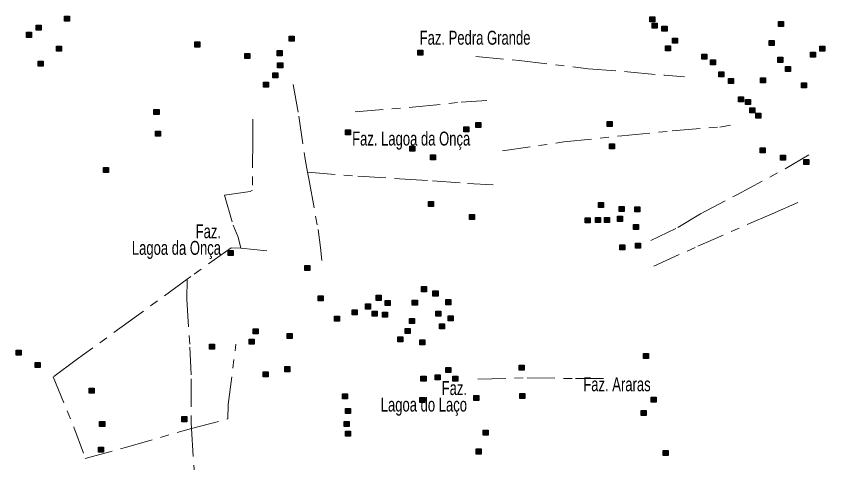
# Model space of a CAD drawing. Extents: x 445.4 to 500, y 8728.7 to 8784.
# Drawn here: x 454.49 to 463.79, y 8747.24 to 8752.37 of the extents above; entities that cross this region are included whole.
import ezdxf
from ezdxf.enums import TextEntityAlignment as Align

# ---------------------------------------------------------------- set-up
doc = ezdxf.new("R2010")
doc.units = 0
doc.header["$LTSCALE"] = 0.064
doc.linetypes.add('DOT_DASHED', pattern=[7.7, 5, -1.2, 0.3, -1.2])
doc.layers.add('2', color=7, linetype='Continuous', lineweight=25)
doc.layers.add('22', color=7, linetype='DOT_DASHED', lineweight=13)
doc.layers.add('61', color=7, linetype='Continuous')

msp = doc.modelspace()

# ---------------------------------------------------------------- hatches: boundary and pattern name
at = {"layer": '2'}
for points in [[(455.0491, 8752.3685), (455.1071, 8752.3685), (455.1071, 8752.3105), (455.0491, 8752.3105)], [(461.7732, 8752.3621), (461.8312, 8752.3621), (461.8312, 8752.3041), (461.7732, 8752.3041)], [(454.7233, 8752.2644), (454.7813, 8752.2644), (454.7813, 8752.2064), (454.7233, 8752.2064)], [(461.8004, 8752.2896), (461.8584, 8752.2896), (461.8584, 8752.2316), (461.8004, 8752.2316)], [(461.9135, 8752.2534), (461.9715, 8752.2534), (461.9715, 8752.1954), (461.9135, 8752.1954)], [(463.2529, 8752.3077), (463.3109, 8752.3077), (463.3109, 8752.2497), (463.2529, 8752.2497)], [(454.6102, 8752.1829), (454.6682, 8752.1829), (454.6682, 8752.1249), (454.6102, 8752.1249)], [(456.5468, 8752.0717), (456.6048, 8752.0717), (456.6048, 8752.0137), (456.5468, 8752.0137)], [(457.6283, 8752.1396), (457.6863, 8752.1396), (457.6863, 8752.0816), (457.6283, 8752.0816)], [(462.0357, 8752.1176), (462.0937, 8752.1176), (462.0937, 8752.0596), (462.0357, 8752.0596)], [(463.1443, 8752.0904), (463.2023, 8752.0904), (463.2023, 8752.0324), (463.1443, 8752.0324)], [(454.9571, 8752.0246), (455.0151, 8752.0246), (455.0151, 8751.9666), (454.9571, 8751.9666)], [(457.4926, 8751.9721), (457.5506, 8751.9721), (457.5506, 8751.9141), (457.4926, 8751.9141)], [(459.108, 8751.9766), (459.166, 8751.9766), (459.166, 8751.9186), (459.108, 8751.9186)], [(461.9542, 8752.027), (462.0122, 8752.027), (462.0122, 8751.969), (461.9542, 8751.969)], [(463.6194, 8751.9546), (463.6774, 8751.9546), (463.6774, 8751.8966), (463.6194, 8751.8966)], [(463.727, 8752.0246), (463.785, 8752.0246), (463.785, 8751.9666), (463.727, 8751.9666)], [(457.1215, 8751.9404), (457.1795, 8751.9404), (457.1795, 8751.8824), (457.1215, 8751.8824)], [(462.3705, 8751.9319), (462.4285, 8751.9319), (462.4285, 8751.8739), (462.3705, 8751.8739)], [(462.4701, 8751.8686), (462.5281, 8751.8686), (462.5281, 8751.8106), (462.4701, 8751.8106)], [(463.2439, 8751.8957), (463.3019, 8751.8957), (463.3019, 8751.8377), (463.2439, 8751.8377)], [(454.7459, 8751.8524), (454.8039, 8751.8524), (454.8039, 8751.7944), (454.7459, 8751.7944)], [(457.4971, 8751.8318), (457.5551, 8751.8318), (457.5551, 8751.7738), (457.4971, 8751.7738)], [(463.3344, 8751.7916), (463.3924, 8751.7916), (463.3924, 8751.7336), (463.3344, 8751.7336)], [(457.4428, 8751.7186), (457.5008, 8751.7186), (457.5008, 8751.6606), (457.4428, 8751.6606)], [(462.5651, 8751.7282), (462.6231, 8751.7282), (462.6231, 8751.6702), (462.5651, 8751.6702)], [(457.3342, 8751.6099), (457.3922, 8751.6099), (457.3922, 8751.5519), (457.3342, 8751.5519)], [(462.6782, 8751.6512), (462.7362, 8751.6512), (462.7362, 8751.5932), (462.6782, 8751.5932)], [(463.0448, 8751.6603), (463.1028, 8751.6603), (463.1028, 8751.6023), (463.0448, 8751.6023)], [(463.5154, 8751.6014), (463.5734, 8751.6014), (463.5734, 8751.5434), (463.5154, 8751.5434)], [(462.7914, 8751.443), (462.8494, 8751.443), (462.8494, 8751.385), (462.7914, 8751.385)], [(462.8728, 8751.4113), (462.9308, 8751.4113), (462.9308, 8751.3533), (462.8728, 8751.3533)], [(462.9226, 8751.3162), (462.9806, 8751.3162), (462.9806, 8751.2582), (462.9226, 8751.2582)], [(456.0762, 8751.2975), (456.1342, 8751.2975), (456.1342, 8751.2395), (456.0762, 8751.2395)], [(462.9905, 8751.2528), (463.0485, 8751.2528), (463.0485, 8751.1948), (462.9905, 8751.1948)], [(459.7732, 8751.1481), (459.8312, 8751.1481), (459.8312, 8751.0901), (459.7732, 8751.0901)], [(461.2845, 8751.1595), (461.3425, 8751.1595), (461.3425, 8751.1015), (461.2845, 8751.1015)], [(456.0943, 8751.0485), (456.1523, 8751.0485), (456.1523, 8750.9905), (456.0943, 8750.9905)], [(458.2782, 8751.0642), (458.3362, 8751.0642), (458.3362, 8751.0062), (458.2782, 8751.0062)], [(459.6374, 8751.0983), (459.6954, 8751.0983), (459.6954, 8751.0403), (459.6374, 8751.0403)], [(459.0175, 8750.8765), (459.0755, 8750.8765), (459.0755, 8750.8185), (459.0175, 8750.8185)], [(461.3117, 8750.9015), (461.3697, 8750.9015), (461.3697, 8750.8435), (461.3117, 8750.8435)], [(463.0402, 8750.8562), (463.0982, 8750.8562), (463.0982, 8750.7982), (463.0402, 8750.7982)], [(459.2528, 8750.7769), (459.3108, 8750.7769), (459.3108, 8750.7189), (459.2528, 8750.7189)], [(463.2755, 8750.7702), (463.3335, 8750.7702), (463.3335, 8750.7122), (463.2755, 8750.7122)], [(463.5425, 8750.7204), (463.6005, 8750.7204), (463.6005, 8750.6624), (463.5425, 8750.6624)], [(455.497, 8750.63), (455.555, 8750.63), (455.555, 8750.572), (455.497, 8750.572)], [(459.2302, 8750.2381), (459.2882, 8750.2381), (459.2882, 8750.1801), (459.2302, 8750.1801)], [(461.185, 8750.2269), (461.243, 8750.2269), (461.243, 8750.1689), (461.185, 8750.1689)], [(461.4203, 8750.1816), (461.4783, 8750.1816), (461.4783, 8750.1236), (461.4203, 8750.1236)], [(461.6013, 8750.1771), (461.6593, 8750.1771), (461.6593, 8750.1191), (461.6013, 8750.1191)], [(459.7008, 8750.0887), (459.7588, 8750.0887), (459.7588, 8750.0307), (459.7008, 8750.0307)], [(461.0311, 8750.0503), (461.0891, 8750.0503), (461.0891, 8749.9923), (461.0311, 8749.9923)], [(461.1488, 8750.0548), (461.2068, 8750.0548), (461.2068, 8749.9968), (461.1488, 8749.9968)], [(461.2529, 8750.0548), (461.3109, 8750.0548), (461.3109, 8749.9968), (461.2529, 8749.9968)], [(461.4022, 8750.0684), (461.4602, 8750.0684), (461.4602, 8750.0104), (461.4022, 8750.0104)], [(461.587, 8749.9755), (461.645, 8749.9755), (461.645, 8749.9175), (461.587, 8749.9175)], [(461.4293, 8749.7424), (461.4873, 8749.7424), (461.4873, 8749.6844), (461.4293, 8749.6844)], [(461.6103, 8749.7605), (461.6683, 8749.7605), (461.6683, 8749.7025), (461.6103, 8749.7025)], [(456.9269, 8749.6767), (456.9849, 8749.6767), (456.9849, 8749.6187), (456.9269, 8749.6187)], [(457.8093, 8749.5046), (457.8673, 8749.5046), (457.8673, 8749.4466), (457.8093, 8749.4466)], [(459.1487, 8749.2602), (459.2067, 8749.2602), (459.2067, 8749.2022), (459.1487, 8749.2022)], [(459.2821, 8749.2104), (459.3401, 8749.2104), (459.3401, 8749.1524), (459.2821, 8749.1524)], [(457.9632, 8749.156), (458.0212, 8749.156), (458.0212, 8749.098), (457.9632, 8749.098)], [(458.6283, 8749.1606), (458.6863, 8749.1606), (458.6863, 8749.1026), (458.6283, 8749.1026)], [(458.7324, 8749.1017), (458.7904, 8749.1017), (458.7904, 8749.0437), (458.7324, 8749.0437)], [(459.0446, 8749.1062), (459.1026, 8749.1062), (459.1026, 8749.0482), (459.0446, 8749.0482)], [(459.4293, 8749.1108), (459.4873, 8749.1108), (459.4873, 8749.0528), (459.4293, 8749.0528)], [(458.3523, 8748.993), (458.4103, 8748.993), (458.4103, 8748.935), (458.3523, 8748.935)], [(458.5062, 8749.061), (458.5642, 8749.061), (458.5642, 8749.003), (458.5062, 8749.003)], [(458.1487, 8748.9206), (458.2067, 8748.9206), (458.2067, 8748.8626), (458.1487, 8748.8626)], [(458.5847, 8748.9795), (458.6427, 8748.9795), (458.6427, 8748.9215), (458.5847, 8748.9215)], [(458.7007, 8748.9659), (458.7587, 8748.9659), (458.7587, 8748.9079), (458.7007, 8748.9079)], [(459.013, 8748.8934), (459.071, 8748.8934), (459.071, 8748.8354), (459.013, 8748.8354)], [(459.3161, 8748.9795), (459.3741, 8748.9795), (459.3741, 8748.9215), (459.3161, 8748.9215)], [(459.4564, 8748.9251), (459.5144, 8748.9251), (459.5144, 8748.8671), (459.4564, 8748.8671)], [(459.3569, 8748.8346), (459.4149, 8748.8346), (459.4149, 8748.7766), (459.3569, 8748.7766)], [(457.2165, 8748.7757), (457.2745, 8748.7757), (457.2745, 8748.7177), (457.2165, 8748.7177)], [(457.6057, 8748.7214), (457.6637, 8748.7214), (457.6637, 8748.6634), (457.6057, 8748.6634)], [(458.9632, 8748.7803), (459.0212, 8748.7803), (459.0212, 8748.7223), (458.9632, 8748.7223)], [(457.1713, 8748.658), (457.2293, 8748.658), (457.2293, 8748.6), (457.1713, 8748.6)], [(458.8772, 8748.6852), (458.9352, 8748.6852), (458.9352, 8748.6272), (458.8772, 8748.6272)], [(459.1306, 8748.649), (459.1886, 8748.649), (459.1886, 8748.591), (459.1306, 8748.591)], [(454.4926, 8748.5293), (454.5506, 8748.5293), (454.5506, 8748.4713), (454.4926, 8748.4713)], [(456.7143, 8748.5992), (456.7723, 8748.5992), (456.7723, 8748.5412), (456.7143, 8748.5412)], [(461.7022, 8748.4929), (461.7602, 8748.4929), (461.7602, 8748.4349), (461.7022, 8748.4349)], [(454.7097, 8748.3889), (454.7677, 8748.3889), (454.7677, 8748.3309), (454.7097, 8748.3309)], [(457.5785, 8748.3411), (457.6365, 8748.3411), (457.6365, 8748.2831), (457.5785, 8748.2831)], [(459.4293, 8748.332), (459.4873, 8748.332), (459.4873, 8748.274), (459.4293, 8748.274)], [(460.2723, 8748.357), (460.3303, 8748.357), (460.3303, 8748.299), (460.2723, 8748.299)], [(457.3297, 8748.2822), (457.3877, 8748.2822), (457.3877, 8748.2242), (457.3297, 8748.2242)], [(459.3071, 8748.246), (459.3651, 8748.246), (459.3651, 8748.188), (459.3071, 8748.188)], [(459.1442, 8748.2324), (459.2022, 8748.2324), (459.2022, 8748.1744), (459.1442, 8748.1744)], [(459.5107, 8748.2324), (459.5687, 8748.2324), (459.5687, 8748.1744), (459.5107, 8748.1744)], [(455.3296, 8748.0946), (455.3876, 8748.0946), (455.3876, 8748.0366), (455.3296, 8748.0366)], [(458.2437, 8748.0287), (458.3017, 8748.0287), (458.3017, 8747.9707), (458.2437, 8747.9707)], [(459.1306, 8747.988), (459.1886, 8747.988), (459.1886, 8747.93), (459.1306, 8747.93)], [(459.7505, 8748.0106), (459.8085, 8748.0106), (459.8085, 8747.9526), (459.7505, 8747.9526)], [(460.2814, 8748.0311), (460.3394, 8748.0311), (460.3394, 8747.9731), (460.2814, 8747.9731)], [(461.7882, 8747.9903), (461.8462, 8747.9903), (461.8462, 8747.9323), (461.7882, 8747.9323)], [(458.2754, 8747.8612), (458.3334, 8747.8612), (458.3334, 8747.8032), (458.2754, 8747.8032)], [(461.6751, 8747.8364), (461.7331, 8747.8364), (461.7331, 8747.7784), (461.6751, 8747.7784)], [(455.4518, 8747.7098), (455.5098, 8747.7098), (455.5098, 8747.6518), (455.4518, 8747.6518)], [(456.3975, 8747.7661), (456.4555, 8747.7661), (456.4555, 8747.7081), (456.3975, 8747.7081)], [(458.2618, 8747.7118), (458.3198, 8747.7118), (458.3198, 8747.6538), (458.2618, 8747.6538)], [(458.2754, 8747.5986), (458.3334, 8747.5986), (458.3334, 8747.5406), (458.2754, 8747.5406)], [(459.8591, 8747.6122), (459.9171, 8747.6122), (459.9171, 8747.5542), (459.8591, 8747.5542)], [(455.4382, 8747.4155), (455.4962, 8747.4155), (455.4962, 8747.3575), (455.4382, 8747.3575)], [(459.7777, 8747.3949), (459.8357, 8747.3949), (459.8357, 8747.3369), (459.7777, 8747.3369)], [(461.9285, 8747.3791), (461.9865, 8747.3791), (461.9865, 8747.3211), (461.9285, 8747.3211)]]:
    msp.add_hatch(color=256, dxfattribs=at).paths.add_polyline_path(points)

# ---------------------------------------------------------------- linework, layer by layer
for points in [[(455.0491, 8752.3685), (455.1071, 8752.3685), (455.1071, 8752.3105), (455.0491, 8752.3105)], [(461.7732, 8752.3621), (461.8312, 8752.3621), (461.8312, 8752.3041), (461.7732, 8752.3041)], [(454.7233, 8752.2644), (454.7813, 8752.2644), (454.7813, 8752.2064), (454.7233, 8752.2064)], [(461.8004, 8752.2896), (461.8584, 8752.2896), (461.8584, 8752.2316), (461.8004, 8752.2316)], [(461.9135, 8752.2534), (461.9715, 8752.2534), (461.9715, 8752.1954), (461.9135, 8752.1954)], [(463.2529, 8752.3077), (463.3109, 8752.3077), (463.3109, 8752.2497), (463.2529, 8752.2497)], [(454.6102, 8752.1829), (454.6682, 8752.1829), (454.6682, 8752.1249), (454.6102, 8752.1249)], [(456.5468, 8752.0717), (456.6048, 8752.0717), (456.6048, 8752.0137), (456.5468, 8752.0137)], [(457.6283, 8752.1396), (457.6863, 8752.1396), (457.6863, 8752.0816), (457.6283, 8752.0816)], [(462.0357, 8752.1176), (462.0937, 8752.1176), (462.0937, 8752.0596), (462.0357, 8752.0596)], [(463.1443, 8752.0904), (463.2023, 8752.0904), (463.2023, 8752.0324), (463.1443, 8752.0324)], [(454.9571, 8752.0246), (455.0151, 8752.0246), (455.0151, 8751.9666), (454.9571, 8751.9666)], [(457.4926, 8751.9721), (457.5506, 8751.9721), (457.5506, 8751.9141), (457.4926, 8751.9141)], [(459.108, 8751.9766), (459.166, 8751.9766), (459.166, 8751.9186), (459.108, 8751.9186)], [(461.9542, 8752.027), (462.0122, 8752.027), (462.0122, 8751.969), (461.9542, 8751.969)], [(463.6194, 8751.9546), (463.6774, 8751.9546), (463.6774, 8751.8966), (463.6194, 8751.8966)], [(463.727, 8752.0246), (463.785, 8752.0246), (463.785, 8751.9666), (463.727, 8751.9666)], [(457.1215, 8751.9404), (457.1795, 8751.9404), (457.1795, 8751.8824), (457.1215, 8751.8824)], [(462.3705, 8751.9319), (462.4285, 8751.9319), (462.4285, 8751.8739), (462.3705, 8751.8739)], [(462.4701, 8751.8686), (462.5281, 8751.8686), (462.5281, 8751.8106), (462.4701, 8751.8106)], [(463.2439, 8751.8957), (463.3019, 8751.8957), (463.3019, 8751.8377), (463.2439, 8751.8377)], [(454.7459, 8751.8524), (454.8039, 8751.8524), (454.8039, 8751.7944), (454.7459, 8751.7944)], [(457.4971, 8751.8318), (457.5551, 8751.8318), (457.5551, 8751.7738), (457.4971, 8751.7738)], [(463.3344, 8751.7916), (463.3924, 8751.7916), (463.3924, 8751.7336), (463.3344, 8751.7336)], [(457.4428, 8751.7186), (457.5008, 8751.7186), (457.5008, 8751.6606), (457.4428, 8751.6606)], [(462.5651, 8751.7282), (462.6231, 8751.7282), (462.6231, 8751.6702), (462.5651, 8751.6702)], [(457.3342, 8751.6099), (457.3922, 8751.6099), (457.3922, 8751.5519), (457.3342, 8751.5519)], [(462.6782, 8751.6512), (462.7362, 8751.6512), (462.7362, 8751.5932), (462.6782, 8751.5932)], [(463.0448, 8751.6603), (463.1028, 8751.6603), (463.1028, 8751.6023), (463.0448, 8751.6023)], [(463.5154, 8751.6014), (463.5734, 8751.6014), (463.5734, 8751.5434), (463.5154, 8751.5434)], [(462.7914, 8751.443), (462.8494, 8751.443), (462.8494, 8751.385), (462.7914, 8751.385)], [(462.8728, 8751.4113), (462.9308, 8751.4113), (462.9308, 8751.3533), (462.8728, 8751.3533)], [(462.9226, 8751.3162), (462.9806, 8751.3162), (462.9806, 8751.2582), (462.9226, 8751.2582)], [(456.0762, 8751.2975), (456.1342, 8751.2975), (456.1342, 8751.2395), (456.0762, 8751.2395)], [(462.9905, 8751.2528), (463.0485, 8751.2528), (463.0485, 8751.1948), (462.9905, 8751.1948)], [(459.7732, 8751.1481), (459.8312, 8751.1481), (459.8312, 8751.0901), (459.7732, 8751.0901)], [(461.2845, 8751.1595), (461.3425, 8751.1595), (461.3425, 8751.1015), (461.2845, 8751.1015)], [(456.0943, 8751.0485), (456.1523, 8751.0485), (456.1523, 8750.9905), (456.0943, 8750.9905)], [(458.2782, 8751.0642), (458.3362, 8751.0642), (458.3362, 8751.0062), (458.2782, 8751.0062)], [(459.6374, 8751.0983), (459.6954, 8751.0983), (459.6954, 8751.0403), (459.6374, 8751.0403)], [(459.0175, 8750.8765), (459.0755, 8750.8765), (459.0755, 8750.8185), (459.0175, 8750.8185)], [(461.3117, 8750.9015), (461.3697, 8750.9015), (461.3697, 8750.8435), (461.3117, 8750.8435)], [(463.0402, 8750.8562), (463.0982, 8750.8562), (463.0982, 8750.7982), (463.0402, 8750.7982)], [(459.2528, 8750.7769), (459.3108, 8750.7769), (459.3108, 8750.7189), (459.2528, 8750.7189)], [(463.2755, 8750.7702), (463.3335, 8750.7702), (463.3335, 8750.7122), (463.2755, 8750.7122)], [(463.5425, 8750.7204), (463.6005, 8750.7204), (463.6005, 8750.6624), (463.5425, 8750.6624)], [(455.497, 8750.63), (455.555, 8750.63), (455.555, 8750.572), (455.497, 8750.572)], [(459.2302, 8750.2381), (459.2882, 8750.2381), (459.2882, 8750.1801), (459.2302, 8750.1801)], [(461.185, 8750.2269), (461.243, 8750.2269), (461.243, 8750.1689), (461.185, 8750.1689)], [(461.4203, 8750.1816), (461.4783, 8750.1816), (461.4783, 8750.1236), (461.4203, 8750.1236)], [(461.6013, 8750.1771), (461.6593, 8750.1771), (461.6593, 8750.1191), (461.6013, 8750.1191)], [(459.7008, 8750.0887), (459.7588, 8750.0887), (459.7588, 8750.0307), (459.7008, 8750.0307)], [(461.0311, 8750.0503), (461.0891, 8750.0503), (461.0891, 8749.9923), (461.0311, 8749.9923)], [(461.1488, 8750.0548), (461.2068, 8750.0548), (461.2068, 8749.9968), (461.1488, 8749.9968)], [(461.2529, 8750.0548), (461.3109, 8750.0548), (461.3109, 8749.9968), (461.2529, 8749.9968)], [(461.4022, 8750.0684), (461.4602, 8750.0684), (461.4602, 8750.0104), (461.4022, 8750.0104)], [(461.587, 8749.9755), (461.645, 8749.9755), (461.645, 8749.9175), (461.587, 8749.9175)], [(461.4293, 8749.7424), (461.4873, 8749.7424), (461.4873, 8749.6844), (461.4293, 8749.6844)], [(461.6103, 8749.7605), (461.6683, 8749.7605), (461.6683, 8749.7025), (461.6103, 8749.7025)], [(456.9269, 8749.6767), (456.9849, 8749.6767), (456.9849, 8749.6187), (456.9269, 8749.6187)], [(457.8093, 8749.5046), (457.8673, 8749.5046), (457.8673, 8749.4466), (457.8093, 8749.4466)], [(459.1487, 8749.2602), (459.2067, 8749.2602), (459.2067, 8749.2022), (459.1487, 8749.2022)], [(459.2821, 8749.2104), (459.3401, 8749.2104), (459.3401, 8749.1524), (459.2821, 8749.1524)], [(457.9632, 8749.156), (458.0212, 8749.156), (458.0212, 8749.098), (457.9632, 8749.098)], [(458.6283, 8749.1606), (458.6863, 8749.1606), (458.6863, 8749.1026), (458.6283, 8749.1026)], [(458.7324, 8749.1017), (458.7904, 8749.1017), (458.7904, 8749.0437), (458.7324, 8749.0437)], [(459.0446, 8749.1062), (459.1026, 8749.1062), (459.1026, 8749.0482), (459.0446, 8749.0482)], [(459.4293, 8749.1108), (459.4873, 8749.1108), (459.4873, 8749.0528), (459.4293, 8749.0528)], [(458.3523, 8748.993), (458.4103, 8748.993), (458.4103, 8748.935), (458.3523, 8748.935)], [(458.5062, 8749.061), (458.5642, 8749.061), (458.5642, 8749.003), (458.5062, 8749.003)], [(458.1487, 8748.9206), (458.2067, 8748.9206), (458.2067, 8748.8626), (458.1487, 8748.8626)], [(458.5847, 8748.9795), (458.6427, 8748.9795), (458.6427, 8748.9215), (458.5847, 8748.9215)], [(458.7007, 8748.9659), (458.7587, 8748.9659), (458.7587, 8748.9079), (458.7007, 8748.9079)], [(459.013, 8748.8934), (459.071, 8748.8934), (459.071, 8748.8354), (459.013, 8748.8354)], [(459.3161, 8748.9795), (459.3741, 8748.9795), (459.3741, 8748.9215), (459.3161, 8748.9215)], [(459.4564, 8748.9251), (459.5144, 8748.9251), (459.5144, 8748.8671), (459.4564, 8748.8671)], [(459.3569, 8748.8346), (459.4149, 8748.8346), (459.4149, 8748.7766), (459.3569, 8748.7766)], [(457.2165, 8748.7757), (457.2745, 8748.7757), (457.2745, 8748.7177), (457.2165, 8748.7177)], [(457.6057, 8748.7214), (457.6637, 8748.7214), (457.6637, 8748.6634), (457.6057, 8748.6634)], [(458.9632, 8748.7803), (459.0212, 8748.7803), (459.0212, 8748.7223), (458.9632, 8748.7223)], [(457.1713, 8748.658), (457.2293, 8748.658), (457.2293, 8748.6), (457.1713, 8748.6)], [(458.8772, 8748.6852), (458.9352, 8748.6852), (458.9352, 8748.6272), (458.8772, 8748.6272)], [(459.1306, 8748.649), (459.1886, 8748.649), (459.1886, 8748.591), (459.1306, 8748.591)], [(454.4926, 8748.5293), (454.5506, 8748.5293), (454.5506, 8748.4713), (454.4926, 8748.4713)], [(456.7143, 8748.5992), (456.7723, 8748.5992), (456.7723, 8748.5412), (456.7143, 8748.5412)], [(461.7022, 8748.4929), (461.7602, 8748.4929), (461.7602, 8748.4349), (461.7022, 8748.4349)], [(454.7097, 8748.3889), (454.7677, 8748.3889), (454.7677, 8748.3309), (454.7097, 8748.3309)], [(457.5785, 8748.3411), (457.6365, 8748.3411), (457.6365, 8748.2831), (457.5785, 8748.2831)], [(459.4293, 8748.332), (459.4873, 8748.332), (459.4873, 8748.274), (459.4293, 8748.274)], [(460.2723, 8748.357), (460.3303, 8748.357), (460.3303, 8748.299), (460.2723, 8748.299)], [(457.3297, 8748.2822), (457.3877, 8748.2822), (457.3877, 8748.2242), (457.3297, 8748.2242)], [(459.3071, 8748.246), (459.3651, 8748.246), (459.3651, 8748.188), (459.3071, 8748.188)], [(459.1442, 8748.2324), (459.2022, 8748.2324), (459.2022, 8748.1744), (459.1442, 8748.1744)], [(459.5107, 8748.2324), (459.5687, 8748.2324), (459.5687, 8748.1744), (459.5107, 8748.1744)], [(455.3296, 8748.0946), (455.3876, 8748.0946), (455.3876, 8748.0366), (455.3296, 8748.0366)], [(458.2437, 8748.0287), (458.3017, 8748.0287), (458.3017, 8747.9707), (458.2437, 8747.9707)], [(459.1306, 8747.988), (459.1886, 8747.988), (459.1886, 8747.93), (459.1306, 8747.93)], [(459.7505, 8748.0106), (459.8085, 8748.0106), (459.8085, 8747.9526), (459.7505, 8747.9526)], [(460.2814, 8748.0311), (460.3394, 8748.0311), (460.3394, 8747.9731), (460.2814, 8747.9731)], [(461.7882, 8747.9903), (461.8462, 8747.9903), (461.8462, 8747.9323), (461.7882, 8747.9323)], [(458.2754, 8747.8612), (458.3334, 8747.8612), (458.3334, 8747.8032), (458.2754, 8747.8032)], [(461.6751, 8747.8364), (461.7331, 8747.8364), (461.7331, 8747.7784), (461.6751, 8747.7784)], [(455.4518, 8747.7098), (455.5098, 8747.7098), (455.5098, 8747.6518), (455.4518, 8747.6518)], [(456.3975, 8747.7661), (456.4555, 8747.7661), (456.4555, 8747.7081), (456.3975, 8747.7081)], [(458.2618, 8747.7118), (458.3198, 8747.7118), (458.3198, 8747.6538), (458.2618, 8747.6538)], [(458.2754, 8747.5986), (458.3334, 8747.5986), (458.3334, 8747.5406), (458.2754, 8747.5406)], [(459.8591, 8747.6122), (459.9171, 8747.6122), (459.9171, 8747.5542), (459.8591, 8747.5542)], [(455.4382, 8747.4155), (455.4962, 8747.4155), (455.4962, 8747.3575), (455.4382, 8747.3575)], [(459.7777, 8747.3949), (459.8357, 8747.3949), (459.8357, 8747.3369), (459.7777, 8747.3369)], [(461.9285, 8747.3791), (461.9865, 8747.3791), (461.9865, 8747.3211), (461.9285, 8747.3211)]]:
    msp.add_lwpolyline(points, close=True, dxfattribs=at)
at = {"layer": '22'}
for points in [[(459.7735, 8751.9048), (460.2717, 8751.8583), (461.0661, 8751.7647), (461.5169, 8751.729), (461.9408, 8751.6889), (462.171, 8751.6705)], [(457.6768, 8751.5814), (457.7397, 8751.219), (457.8124, 8750.726), (457.8405, 8750.5762)], [(458.3896, 8751.2703), (459.0483, 8751.3214), (459.6077, 8751.3802), (459.9021, 8751.4012)], [(457.2119, 8751.1838), (457.2119, 8750.9463), (457.2071, 8750.3688), (457.1807, 8750.353), (456.8847, 8750.3107), (456.9851, 8749.9677), (457.0433, 8749.8305), (457.0749, 8749.7012), (457.3714, 8749.6735)], [(460.0805, 8750.8198), (460.7872, 8750.9234), (461.4541, 8750.9932), (462.032, 8751.0503), (462.5782, 8751.0947), (462.702, 8751.1152)], [(461.7853, 8749.79), (462.0955, 8749.9402), (462.3559, 8750.0988), (462.7815, 8750.3208), (463.3298, 8750.615), (463.6028, 8750.7762)], [(457.8405, 8750.5762), (458.4204, 8750.5299), (458.8986, 8750.5008), (459.2771, 8750.4759), (459.6804, 8750.4468), (459.9743, 8750.429)], [(457.8405, 8750.5762), (457.8583, 8750.4815), (457.9617, 8749.9173), (457.9885, 8749.711), (458.0056, 8749.5601)], [(461.8218, 8749.4953), (462.3242, 8749.7246), (463.1816, 8750.0988), (463.4842, 8750.2334)], [(457.0749, 8749.7012), (456.9619, 8749.7067), (456.499, 8749.3767), (456.4563, 8749.3456)], [(456.4563, 8749.3456), (455.8746, 8748.9196), (455.1824, 8748.4183), (454.9191, 8748.2228), (455.1545, 8747.6472), (455.287, 8747.2869), (455.7472, 8747.4119), (456.4099, 8747.6031), (456.5088, 8747.6291)], [(456.4563, 8749.3456), (456.4554, 8749.118), (456.4883, 8748.5659), (456.5047, 8748.1996), (456.5047, 8747.6967), (456.5088, 8747.6291)], [(456.5088, 8747.6291), (456.9253, 8747.7394), (456.9292, 8747.9059), (457.0179, 8748.5995)], [(459.7977, 8748.1987), (460.3629, 8748.2122), (460.9209, 8748.2032), (461.3428, 8748.2028)], [(456.5088, 8747.6291), (456.543, 8747.0699), (456.554, 8746.4522), (456.5922, 8745.601), (456.5972, 8745.5316), (456.5977, 8745.5245)]]:
    msp.add_lwpolyline(points, dxfattribs=at)

# ---------------------------------------------------------------- texts
at = {"layer": '61', "width": 0.7}
for s, p in [('Faz. Pedra Grande', (459.1291, 8752.0407)), ('Faz. Lagoa da Onça', (458.3531, 8750.882)), ('Faz. Araras', (461.0094, 8748.0582))]:
    msp.add_text(s, height=0.16, dxfattribs=at).set_placement(p)
for s, p in [('                 Faz.', (456.8463, 8749.8159)), ('Lagoa da Onça', (456.8463, 8749.6259)), ('                Faz.', (459.673, 8748.0149)), ('Lagoa do Laço', (459.673, 8747.8249))]:
    msp.add_text(s, height=0.16, dxfattribs=at).set_placement(p, align=Align.RIGHT)

doc.saveas('drawing.dxf')
